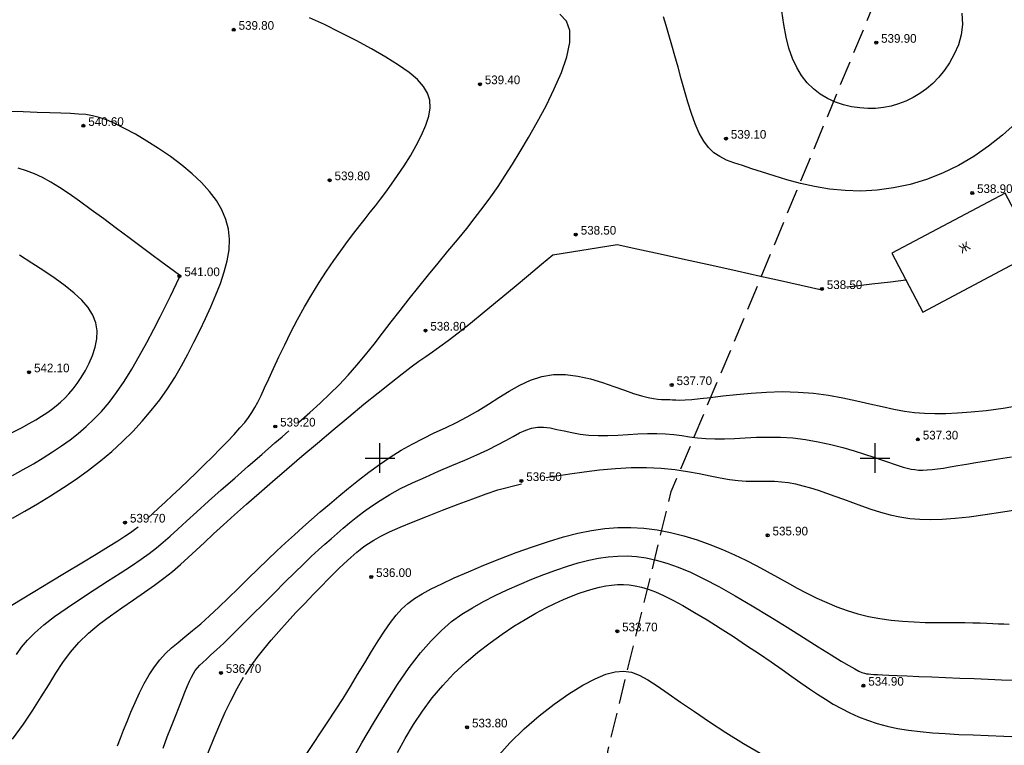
# Model space of a CAD drawing. Extents: x 0 to 361260, y 0 to 4201817.
# Tile 678 of 689: x 361064 to 361163, y 4200821 to 4200894. Entities that reach past the tile are written whole.
import ezdxf

# ---------------------------------------------------------------- set-up
doc = ezdxf.new("R2010")
doc.units = 0
doc.header["$LTSCALE"] = 0.5
doc.header["$MEASUREMENT"] = 0
doc.header["$PDMODE"] = 32
doc.header["$PDSIZE"] = 0.3
doc.linetypes.add('CONTI', pattern=[0])
doc.linetypes.add('ДОРОГИ_ГРУНТ', pattern=[7, 5, -2])
for name, color, linetype in [('(004) Точки рельефа', 7, 'Continuous'), ('(007) Здания', 7, 'Continuous'), ('(034) Формы рельефа', 32, 'Continuous'), ('GORIZDEFAULT', 32, 'CONTI'), ('PI_TTDEFAULT', 5, 'CONTI'), ('SETKR', 2, 'CONTI')]:
    doc.layers.add(name, color=color, linetype=linetype)
doc.styles.add('D-431', font='txt')
doc.styles.add('P-131', font='txt')

# ---------------------------------------------------------------- blocks, each defined once
blk = doc.blocks.new('BL_333')
at = {"color": 0}
for p, q in [((0, -1.5), (0, 1.5)), ((-1.5, 0), (1.5, 0))]:
    blk.add_line(p, q, dxfattribs=at)

msp = doc.modelspace()

# ---------------------------------------------------------------- linework, layer by layer
at = {"layer": '(034) Формы рельефа', "linetype": 'ДОРОГИ_ГРУНТ', "flags": 128}
msp.add_lwpolyline([(360482.781, 4200258.269), (360503.36, 4200262.12), (360540.16, 4200273.49), (360571.629, 4200283.566), (360597.478, 4200285.82), (360621.43, 4200291.754), (360645.869, 4200300.203), (360663.014, 4200309.823), (360672.864, 4200318.692), (360696.547, 4200338.682), (360725.059, 4200358.436), (360749.385, 4200374.03), (360784.309, 4200395.099), (360811.615, 4200410.2), (360839.044, 4200435.53), (360866.689, 4200461.551), (360893.596, 4200482.577), (360919.739, 4200495.686), (360930.957, 4200499.104), (360950, 4200501.5), (360970.569, 4200508.087), (360980.41, 4200514.465), (360985.626, 4200527.791), (360988.679, 4200544.648), (360993.436, 4200584.307), (360994.52, 4200600.42), (360996.832, 4200613.062), (361003.742, 4200621.144), (361014.029, 4200628.488), (361032.05, 4200637.005), (361049.856, 4200645.42), (361060.221, 4200655.432), (361085.506, 4200687.483), (361100.578, 4200706.587), (361115.074, 4200727.431), (361116.743, 4200734.74), (361120.605, 4200787.819), (361123, 4200820.4), (361129.426, 4200846.644), (361137.082, 4200864.849), (361150.22, 4200896.626), (361157.514, 4200904.483), (361166.834, 4200910.639), (361175.773, 4200914.26)], dxfattribs=at)
at = {"linetype": 'Continuous'}
msp.add_lwpolyline([(361163.133, 4200876.74), (361151.686, 4200870.666), (361154.839, 4200864.725), (361166.285, 4200870.799)], close=True, dxfattribs=at)
at = {"layer": 'GORIZDEFAULT', "color": 32}
for points in [[(361091.82, 4200853.63, 539), (361092.91, 4200854.6, 539), (361093.95, 4200855.54, 539), (361094.94, 4200856.47, 539), (361095.89, 4200857.41, 539), (361096.8, 4200858.37, 539), (361097.68, 4200859.38, 539), (361098.55, 4200860.42, 539), (361099.41, 4200861.5, 539), (361100.27, 4200862.61, 539), (361101.14, 4200863.74, 539), (361102.03, 4200864.9, 539), (361102.96, 4200866.08, 539), (361103.92, 4200867.28, 539), (361104.9, 4200868.48, 539), (361105.89, 4200869.68, 539), (361106.87, 4200870.87, 539), (361107.84, 4200872.04, 539), (361108.76, 4200873.17, 539), (361109.63, 4200874.27, 539), (361110.44, 4200875.32, 539), (361111.2, 4200876.36, 539), (361111.94, 4200877.41, 539), (361112.66, 4200878.5, 539), (361113.4, 4200879.66, 539), (361114.17, 4200880.93, 539), (361115, 4200882.34, 539), (361115.88, 4200883.9, 539), (361116.77, 4200885.55, 539), (361117.61, 4200887.25, 539), (361118.34, 4200888.92, 539), (361118.88, 4200890.5, 539), (361119.18, 4200891.93, 539), (361119.18, 4200893.14, 539), (361118.83, 4200894.08, 539), (361118.17, 4200894.78, 539)], [(361158.75, 4200894.88, 539.5), (361158.84, 4200893.76, 539.5), (361158.7, 4200892.7, 539.5), (361158.41, 4200891.69, 539.5), (361158, 4200890.76, 539.5), (361157.53, 4200889.9, 539.5), (361157.01, 4200889.13, 539.5), (361156.45, 4200888.43, 539.5), (361155.84, 4200887.81, 539.5), (361155.2, 4200887.26, 539.5), (361154.53, 4200886.78, 539.5), (361153.84, 4200886.37, 539.5), (361153.12, 4200886.02, 539.5), (361152.38, 4200885.74, 539.5), (361151.62, 4200885.52, 539.5), (361150.85, 4200885.37, 539.5), (361150.06, 4200885.29, 539.5), (361149.26, 4200885.28, 539.5), (361148.45, 4200885.33, 539.5), (361147.63, 4200885.45, 539.5), (361146.81, 4200885.65, 539.5), (361146, 4200885.93, 539.5), (361145.21, 4200886.28, 539.5), (361144.47, 4200886.72, 539.5), (361143.77, 4200887.25, 539.5), (361143.14, 4200887.87, 539.5), (361142.58, 4200888.59, 539.5), (361142.09, 4200889.4, 539.5), (361141.66, 4200890.32, 539.5), (361141.3, 4200891.35, 539.5), (361141.01, 4200892.49, 539.5), (361140.77, 4200893.74, 539.5), (361140.59, 4200895.1, 539.5)], [(361076.56, 4200843.94, 539.5), (361077.06, 4200844.4, 539.5), (361077.65, 4200844.94, 539.5), (361078.3, 4200845.55, 539.5), (361079.03, 4200846.22, 539.5), (361079.81, 4200846.96, 539.5), (361080.64, 4200847.75, 539.5), (361081.44, 4200848.53, 539.5), (361082.26, 4200849.33, 539.5), (361083.08, 4200850.14, 539.5), (361083.87, 4200850.93, 539.5), (361084.61, 4200851.69, 539.5), (361085.28, 4200852.4, 539.5), (361085.86, 4200853.04, 539.5), (361086.34, 4200853.6, 539.5), (361086.74, 4200854.11, 539.5), (361087.08, 4200854.6, 539.5), (361087.38, 4200855.1, 539.5), (361087.68, 4200855.66, 539.5), (361087.99, 4200856.31, 539.5), (361088.35, 4200857.08, 539.5), (361088.77, 4200858, 539.5), (361089.25, 4200859.05, 539.5), (361089.79, 4200860.21, 539.5), (361090.38, 4200861.44, 539.5), (361091.01, 4200862.71, 539.5), (361091.68, 4200864, 539.5), (361092.39, 4200865.28, 539.5), (361093.12, 4200866.52, 539.5), (361093.86, 4200867.72, 539.5), (361094.61, 4200868.85, 539.5), (361095.34, 4200869.93, 539.5), (361096.06, 4200870.93, 539.5), (361096.74, 4200871.86, 539.5), (361097.38, 4200872.7, 539.5), (361097.96, 4200873.46, 539.5), (361098.51, 4200874.15, 539.5), (361099.03, 4200874.8, 539.5), (361099.54, 4200875.45, 539.5), (361100.05, 4200876.12, 539.5), (361100.59, 4200876.83, 539.5), (361101.17, 4200877.63, 539.5), (361101.79, 4200878.52, 539.5), (361102.44, 4200879.49, 539.5), (361103.07, 4200880.51, 539.5), (361103.67, 4200881.55, 539.5), (361104.2, 4200882.58, 539.5), (361104.63, 4200883.58, 539.5), (361104.93, 4200884.5, 539.5), (361105.07, 4200885.34, 539.5), (361105.03, 4200886.11, 539.5), (361104.81, 4200886.82, 539.5), (361104.4, 4200887.51, 539.5), (361103.78, 4200888.2, 539.5), (361102.95, 4200888.9, 539.5), (361101.89, 4200889.65, 539.5), (361100.61, 4200890.45, 539.5), (361099.15, 4200891.29, 539.5), (361097.59, 4200892.14, 539.5), (361095.98, 4200892.96, 539.5), (361094.39, 4200893.74, 539.5), (361092.88, 4200894.43, 539.5)], [(361164.17, 4200883.75, 539), (361162.86, 4200882.58, 539), (361161.46, 4200881.46, 539), (361159.97, 4200880.43, 539), (361158.42, 4200879.52, 539), (361156.82, 4200878.75, 539), (361155.18, 4200878.11, 539), (361153.53, 4200877.62, 539), (361151.87, 4200877.27, 539), (361150.21, 4200877.05, 539), (361148.57, 4200876.95, 539), (361146.97, 4200876.99, 539), (361145.4, 4200877.14, 539), (361143.9, 4200877.39, 539), (361142.46, 4200877.71, 539), (361141.09, 4200878.08, 539), (361139.81, 4200878.47, 539), (361138.63, 4200878.85, 539), (361137.56, 4200879.2, 539), (361136.6, 4200879.51, 539), (361135.75, 4200879.79, 539), (361134.99, 4200880.08, 539), (361134.32, 4200880.42, 539), (361133.72, 4200880.82, 539), (361133.18, 4200881.33, 539), (361132.7, 4200881.98, 539), (361132.25, 4200882.78, 539), (361131.84, 4200883.73, 539), (361131.46, 4200884.78, 539), (361131.1, 4200885.91, 539), (361130.76, 4200887.09, 539), (361130.43, 4200888.28, 539), (361130.11, 4200889.46, 539), (361129.79, 4200890.59, 539), (361129.47, 4200891.68, 539), (361129.17, 4200892.7, 539), (361128.89, 4200893.65, 539), (361128.64, 4200894.54, 539)], [(361062.91, 4200843.94, 540.5), (361064.14, 4200844.64, 540.5), (361065.42, 4200845.39, 540.5), (361066.72, 4200846.18, 540.5), (361068.03, 4200847.02, 540.5), (361069.31, 4200847.89, 540.5), (361070.57, 4200848.8, 540.5), (361071.77, 4200849.73, 540.5), (361072.91, 4200850.68, 540.5), (361074, 4200851.67, 540.5), (361075.03, 4200852.68, 540.5), (361076, 4200853.72, 540.5), (361076.91, 4200854.79, 540.5), (361077.76, 4200855.88, 540.5), (361078.55, 4200857, 540.5), (361079.28, 4200858.15, 540.5), (361079.96, 4200859.32, 540.5), (361080.61, 4200860.5, 540.5), (361081.22, 4200861.69, 540.5), (361081.8, 4200862.89, 540.5), (361082.37, 4200864.08, 540.5), (361082.92, 4200865.28, 540.5), (361083.43, 4200866.46, 540.5), (361083.9, 4200867.63, 540.5), (361084.28, 4200868.79, 540.5), (361084.58, 4200869.91, 540.5), (361084.76, 4200871.01, 540.5), (361084.81, 4200872.08, 540.5), (361084.7, 4200873.1, 540.5), (361084.44, 4200874.09, 540.5), (361084.03, 4200875.05, 540.5), (361083.49, 4200875.99, 540.5), (361082.8, 4200876.9, 540.5), (361081.99, 4200877.8, 540.5), (361081.04, 4200878.69, 540.5), (361079.98, 4200879.57, 540.5), (361078.84, 4200880.42, 540.5), (361077.65, 4200881.24, 540.5), (361076.46, 4200881.99, 540.5), (361075.3, 4200882.68, 540.5), (361074.21, 4200883.27, 540.5), (361073.24, 4200883.75, 540.5), (361072.4, 4200884.12, 540.5), (361071.66, 4200884.38, 540.5), (361070.97, 4200884.55, 540.5), (361070.29, 4200884.66, 540.5), (361069.56, 4200884.72, 540.5), (361068.75, 4200884.76, 540.5), (361067.79, 4200884.79, 540.5), (361066.66, 4200884.83, 540.5), (361065.37, 4200884.88, 540.5), (361063.96, 4200884.93, 540.5), (361062.47, 4200884.99, 540.5)], [(361079.75, 4200868.47, 541), (361077.86, 4200869.85, 541), (361076.96, 4200870.52, 541), (361075.88, 4200871.33, 541), (361074.68, 4200872.23, 541), (361073.41, 4200873.18, 541), (361072.11, 4200874.13, 541), (361070.85, 4200875.06, 541), (361069.67, 4200875.91, 541), (361068.61, 4200876.65, 541), (361067.65, 4200877.3, 541), (361066.77, 4200877.84, 541), (361065.94, 4200878.3, 541), (361065.13, 4200878.68, 541), (361064.31, 4200879, 541), (361063.46, 4200879.26, 541)], [(361062.89, 4200821.64, 538.5), (361064, 4200823.16, 538.5), (361064.96, 4200824.58, 538.5), (361065.79, 4200825.9, 538.5), (361066.55, 4200827.14, 538.5), (361067.26, 4200828.3, 538.5), (361067.99, 4200829.38, 538.5), (361068.75, 4200830.41, 538.5), (361069.61, 4200831.39, 538.5), (361070.58, 4200832.33, 538.5), (361071.65, 4200833.23, 538.5), (361072.79, 4200834.09, 538.5), (361073.95, 4200834.91, 538.5), (361075.1, 4200835.7, 538.5), (361076.21, 4200836.46, 538.5), (361077.25, 4200837.18, 538.5), (361078.18, 4200837.89, 538.5), (361079.04, 4200838.57, 538.5), (361079.85, 4200839.26, 538.5), (361080.64, 4200839.97, 538.5), (361081.44, 4200840.71, 538.5), (361082.28, 4200841.5, 538.5), (361083.2, 4200842.35, 538.5), (361084.21, 4200843.27, 538.5), (361085.31, 4200844.27, 538.5), (361086.51, 4200845.34, 538.5), (361087.79, 4200846.47, 538.5), (361089.16, 4200847.65, 538.5), (361090.6, 4200848.9, 538.5), (361092.11, 4200850.19, 538.5), (361093.68, 4200851.52, 538.5), (361095.28, 4200852.86, 538.5), (361096.86, 4200854.18, 538.5), (361098.39, 4200855.43, 538.5), (361099.82, 4200856.6, 538.5), (361101.12, 4200857.64, 538.5), (361102.24, 4200858.52, 538.5), (361103.17, 4200859.21, 538.5), (361103.94, 4200859.78, 538.5), (361104.64, 4200860.27, 538.5), (361105.32, 4200860.74, 538.5), (361106.04, 4200861.25, 538.5), (361106.88, 4200861.87, 538.5), (361107.89, 4200862.65, 538.5), (361109.13, 4200863.63, 538.5), (361110.53, 4200864.77, 538.5), (361112.03, 4200865.99, 538.5), (361113.54, 4200867.25, 538.5), (361115, 4200868.46, 538.5), (361116.33, 4200869.57, 538.5), (361117.46, 4200870.51, 538.5), (361123.94, 4200871.57, 538.5), (361125.94, 4200871.13, 538.5), (361128.29, 4200870.61, 538.5), (361130.87, 4200870.04, 538.5), (361133.51, 4200869.46, 538.5), (361136.09, 4200868.89, 538.5), (361138.44, 4200868.36, 538.5), (361140.44, 4200867.92, 538.5), (361144.61, 4200866.97, 538.5), (361144.63, 4200866.98, 538.5)], [(361062.87, 4200852.58, 541.5), (361063.79, 4200853.05, 541.5), (361064.57, 4200853.48, 541.5), (361065.25, 4200853.87, 541.5), (361065.84, 4200854.23, 541.5), (361066.37, 4200854.57, 541.5), (361066.85, 4200854.92, 541.5), (361067.31, 4200855.27, 541.5), (361067.75, 4200855.65, 541.5), (361068.18, 4200856.05, 541.5), (361068.6, 4200856.49, 541.5), (361069.01, 4200856.98, 541.5), (361069.42, 4200857.53, 541.5), (361069.83, 4200858.15, 541.5), (361070.25, 4200858.83, 541.5), (361070.64, 4200859.58, 541.5), (361070.99, 4200860.37, 541.5), (361071.25, 4200861.19, 541.5), (361071.42, 4200862.02, 541.5), (361071.45, 4200862.85, 541.5), (361071.32, 4200863.66, 541.5), (361071.02, 4200864.44, 541.5), (361070.54, 4200865.19, 541.5), (361069.9, 4200865.93, 541.5), (361069.12, 4200866.65, 541.5), (361068.21, 4200867.39, 541.5), (361067.19, 4200868.13, 541.5), (361066.07, 4200868.89, 541.5), (361064.86, 4200869.68, 541.5), (361063.61, 4200870.48, 541.5)], [(361062.89, 4200848.26, 541), (361063.96, 4200848.85, 541), (361065, 4200849.43, 541), (361065.99, 4200850.02, 541), (361066.93, 4200850.62, 541), (361067.84, 4200851.23, 541), (361068.71, 4200851.86, 541), (361069.54, 4200852.5, 541), (361070.34, 4200853.18, 541), (361071.12, 4200853.92, 541), (361071.88, 4200854.72, 541), (361072.64, 4200855.61, 541), (361073.39, 4200856.61, 541), (361074.16, 4200857.72, 541), (361074.93, 4200858.97, 541), (361075.7, 4200860.3, 541), (361076.45, 4200861.66, 541), (361077.16, 4200863, 541), (361077.8, 4200864.26, 541), (361078.37, 4200865.4, 541), (361078.84, 4200866.35, 541), (361079.75, 4200868.27, 541)], [(361147.1, 4200867.28, 538.5), (361148.06, 4200867.39, 538.5), (361149.67, 4200867.57, 538.5), (361151.57, 4200867.79, 538.5), (361153.103, 4200867.995, 538.5)], [(361073.51, 4200820.98, 537.5), (361073.8, 4200821.73, 537.5), (361074.12, 4200822.54, 537.5), (361074.48, 4200823.44, 537.5), (361074.86, 4200824.38, 537.5), (361075.28, 4200825.35, 537.5), (361075.72, 4200826.32, 537.5), (361076.2, 4200827.27, 537.5), (361076.69, 4200828.15, 537.5), (361077.22, 4200828.95, 537.5), (361077.76, 4200829.66, 537.5), (361078.34, 4200830.28, 537.5), (361078.95, 4200830.85, 537.5), (361079.61, 4200831.41, 537.5), (361080.31, 4200831.98, 537.5), (361081.08, 4200832.6, 537.5), (361081.9, 4200833.29, 537.5), (361082.79, 4200834.08, 537.5), (361083.73, 4200834.96, 537.5), (361084.71, 4200835.89, 537.5), (361085.7, 4200836.86, 537.5), (361086.71, 4200837.85, 537.5), (361087.7, 4200838.82, 537.5), (361088.66, 4200839.75, 537.5), (361089.59, 4200840.63, 537.5), (361090.48, 4200841.46, 537.5), (361091.36, 4200842.26, 537.5), (361092.23, 4200843.04, 537.5), (361093.1, 4200843.8, 537.5), (361093.98, 4200844.57, 537.5), (361094.9, 4200845.35, 537.5), (361095.85, 4200846.15, 537.5), (361096.83, 4200846.97, 537.5), (361097.85, 4200847.78, 537.5), (361098.89, 4200848.58, 537.5), (361099.96, 4200849.36, 537.5), (361101.04, 4200850.1, 537.5), (361102.14, 4200850.79, 537.5), (361103.25, 4200851.41, 537.5), (361104.37, 4200851.99, 537.5), (361105.49, 4200852.54, 537.5), (361106.61, 4200853.07, 537.5), (361107.72, 4200853.61, 537.5), (361108.82, 4200854.18, 537.5), (361109.9, 4200854.78, 537.5), (361110.96, 4200855.43, 537.5), (361112.01, 4200856.1, 537.5), (361113.06, 4200856.76, 537.5), (361114.13, 4200857.35, 537.5), (361115.22, 4200857.86, 537.5), (361116.34, 4200858.23, 537.5), (361117.52, 4200858.43, 537.5), (361118.74, 4200858.43, 537.5), (361119.99, 4200858.27, 537.5), (361121.25, 4200857.99, 537.5), (361122.46, 4200857.63, 537.5), (361123.62, 4200857.24, 537.5), (361124.68, 4200856.85, 537.5), (361125.62, 4200856.52, 537.5), (361126.41, 4200856.27, 537.5), (361127.07, 4200856.1, 537.5), (361127.61, 4200856, 537.5), (361128.06, 4200855.94, 537.5), (361128.43, 4200855.92, 537.5), (361128.74, 4200855.91, 537.5), (361129.02, 4200855.91, 537.5), (361129.28, 4200855.9, 537.5), (361129.55, 4200855.88, 537.5), (361129.88, 4200855.87, 537.5), (361130.28, 4200855.86, 537.5), (361130.81, 4200855.88, 537.5), (361131.48, 4200855.93, 537.5), (361132.33, 4200856.01, 537.5), (361133.38, 4200856.13, 537.5), (361134.62, 4200856.28, 537.5), (361136, 4200856.43, 537.5), (361137.48, 4200856.57, 537.5), (361139.04, 4200856.67, 537.5), (361140.63, 4200856.71, 537.5), (361142.22, 4200856.67, 537.5), (361143.78, 4200856.54, 537.5), (361145.29, 4200856.34, 537.5), (361146.75, 4200856.08, 537.5), (361148.15, 4200855.79, 537.5), (361149.48, 4200855.49, 537.5), (361150.73, 4200855.2, 537.5), (361151.89, 4200854.95, 537.5), (361152.97, 4200854.75, 537.5), (361153.99, 4200854.61, 537.5), (361155, 4200854.53, 537.5), (361156.03, 4200854.49, 537.5), (361157.13, 4200854.51, 537.5), (361158.34, 4200854.57, 537.5), (361159.7, 4200854.67, 537.5), (361161.23, 4200854.82, 537.5), (361162.92, 4200855.04, 537.5), (361164.7, 4200855.35, 537.5)], [(361078.1, 4200820.72, 537), (361078.53, 4200821.87, 537), (361078.95, 4200822.97, 537), (361079.35, 4200823.98, 537), (361079.71, 4200824.9, 537), (361080.02, 4200825.69, 537), (361080.3, 4200826.38, 537), (361080.54, 4200826.97, 537), (361080.76, 4200827.48, 537), (361080.96, 4200827.9, 537), (361081.16, 4200828.27, 537), (361081.35, 4200828.58, 537), (361081.56, 4200828.85, 537), (361081.81, 4200829.11, 537), (361082.1, 4200829.39, 537), (361082.47, 4200829.73, 537), (361082.93, 4200830.14, 537), (361083.51, 4200830.67, 537), (361084.22, 4200831.34, 537), (361085.09, 4200832.18, 537), (361086.07, 4200833.15, 537), (361087.13, 4200834.21, 537), (361088.24, 4200835.31, 537), (361089.34, 4200836.41, 537), (361090.41, 4200837.48, 537), (361091.4, 4200838.45, 537), (361092.28, 4200839.31, 537), (361093.07, 4200840.06, 537), (361093.78, 4200840.73, 537), (361094.44, 4200841.32, 537), (361095.06, 4200841.87, 537), (361095.67, 4200842.4, 537), (361096.29, 4200842.93, 537), (361096.93, 4200843.46, 537), (361097.61, 4200844.02, 537), (361098.34, 4200844.58, 537), (361099.14, 4200845.16, 537), (361100.03, 4200845.74, 537), (361101.01, 4200846.33, 537), (361102.09, 4200846.92, 537), (361103.3, 4200847.51, 537), (361104.59, 4200848.09, 537), (361105.92, 4200848.67, 537), (361107.26, 4200849.24, 537), (361108.56, 4200849.79, 537), (361109.78, 4200850.33, 537), (361110.9, 4200850.84, 537), (361111.87, 4200851.33, 537), (361112.71, 4200851.79, 537), (361113.45, 4200852.19, 537), (361114.11, 4200852.54, 537), (361114.73, 4200852.82, 537), (361115.32, 4200853.01, 537), (361115.91, 4200853.12, 537), (361116.53, 4200853.12, 537), (361117.19, 4200853.04, 537), (361117.88, 4200852.9, 537), (361118.61, 4200852.74, 537), (361119.39, 4200852.57, 537), (361120.22, 4200852.42, 537), (361121.11, 4200852.32, 537), (361122.05, 4200852.27, 537), (361123.03, 4200852.29, 537), (361124.04, 4200852.33, 537), (361125.06, 4200852.39, 537), (361126.06, 4200852.45, 537), (361127.03, 4200852.5, 537), (361127.96, 4200852.5, 537), (361128.84, 4200852.46, 537), (361129.67, 4200852.37, 537), (361130.47, 4200852.27, 537), (361131.27, 4200852.15, 537), (361132.08, 4200852.05, 537), (361132.92, 4200851.97, 537), (361133.82, 4200851.93, 537), (361134.78, 4200851.94, 537), (361135.81, 4200851.98, 537), (361136.89, 4200852.04, 537), (361138.03, 4200852.1, 537), (361139.21, 4200852.13, 537), (361140.44, 4200852.12, 537), (361141.69, 4200852.04, 537), (361142.97, 4200851.88, 537), (361144.26, 4200851.65, 537), (361145.52, 4200851.37, 537), (361146.73, 4200851.06, 537), (361147.88, 4200850.73, 537), (361148.93, 4200850.4, 537), (361149.86, 4200850.1, 537), (361150.66, 4200849.83, 537), (361151.34, 4200849.59, 537), (361151.92, 4200849.39, 537), (361152.42, 4200849.22, 537), (361152.85, 4200849.09, 537), (361153.25, 4200848.98, 537), (361153.63, 4200848.89, 537), (361154.01, 4200848.84, 537), (361154.4, 4200848.8, 537), (361154.81, 4200848.79, 537), (361155.26, 4200848.81, 537), (361155.75, 4200848.85, 537), (361156.29, 4200848.91, 537), (361156.9, 4200849, 537), (361157.58, 4200849.11, 537), (361158.35, 4200849.24, 537), (361159.22, 4200849.38, 537), (361160.18, 4200849.55, 537), (361161.25, 4200849.73, 537), (361162.45, 4200849.93, 537), (361163.77, 4200850.14, 537)], [(361063.29, 4200830.2, 539), (361063.81, 4200830.91, 539), (361064.41, 4200831.63, 539), (361065.14, 4200832.38, 539), (361066.05, 4200833.17, 539), (361067.15, 4200834.02, 539), (361068.4, 4200834.91, 539), (361069.75, 4200835.81, 539), (361071.13, 4200836.7, 539), (361072.5, 4200837.57, 539), (361073.78, 4200838.39, 539), (361074.92, 4200839.13, 539), (361075.88, 4200839.79, 539), (361076.7, 4200840.38, 539), (361077.42, 4200840.95, 539), (361078.11, 4200841.52, 539), (361078.81, 4200842.14, 539), (361079.58, 4200842.84, 539), (361080.46, 4200843.65, 539), (361081.51, 4200844.59, 539), (361082.7, 4200845.65, 539), (361083.98, 4200846.79, 539), (361085.33, 4200847.98, 539), (361086.71, 4200849.19, 539), (361088.08, 4200850.38, 539), (361089.39, 4200851.53, 539), (361090.11, 4200852.15, 539), (361090.8, 4200852.75, 539)], [(361116.76, 4200848.04, 536.5), (361117.87, 4200848.22, 536.5), (361119.18, 4200848.42, 536.5), (361120.63, 4200848.62, 536.5), (361122.18, 4200848.81, 536.5), (361123.78, 4200848.95, 536.5), (361125.37, 4200849.05, 536.5), (361126.91, 4200849.07, 536.5), (361128.39, 4200849, 536.5), (361129.78, 4200848.86, 536.5), (361131.06, 4200848.66, 536.5), (361132.25, 4200848.44, 536.5), (361133.35, 4200848.21, 536.5), (361134.37, 4200848.01, 536.5), (361135.31, 4200847.84, 536.5), (361136.18, 4200847.74, 536.5), (361136.98, 4200847.69, 536.5), (361137.74, 4200847.67, 536.5), (361138.46, 4200847.67, 536.5), (361139.17, 4200847.68, 536.5), (361139.86, 4200847.66, 536.5), (361140.55, 4200847.62, 536.5), (361141.25, 4200847.53, 536.5), (361141.97, 4200847.39, 536.5), (361142.71, 4200847.22, 536.5), (361143.48, 4200847.01, 536.5), (361144.27, 4200846.76, 536.5), (361145.08, 4200846.48, 536.5), (361145.93, 4200846.17, 536.5), (361146.8, 4200845.85, 536.5), (361147.71, 4200845.51, 536.5), (361148.64, 4200845.17, 536.5), (361149.58, 4200844.84, 536.5), (361150.55, 4200844.55, 536.5), (361151.53, 4200844.28, 536.5), (361152.51, 4200844.07, 536.5), (361153.5, 4200843.92, 536.5), (361154.53, 4200843.83, 536.5), (361155.61, 4200843.8, 536.5), (361156.79, 4200843.83, 536.5), (361158.08, 4200843.93, 536.5), (361159.51, 4200844.09, 536.5), (361161.12, 4200844.3, 536.5), (361162.91, 4200844.58, 536.5), (361164.83, 4200844.9, 536.5)], [(361086.41, 4200828.18, 536.5), (361086.98, 4200829.04, 536.5), (361087.59, 4200829.88, 536.5), (361088.26, 4200830.73, 536.5), (361089, 4200831.62, 536.5), (361089.8, 4200832.52, 536.5), (361090.64, 4200833.46, 536.5), (361091.52, 4200834.41, 536.5), (361092.4, 4200835.34, 536.5), (361093.25, 4200836.23, 536.5), (361094.05, 4200837.05, 536.5), (361094.76, 4200837.77, 536.5), (361095.37, 4200838.38, 536.5), (361095.88, 4200838.88, 536.5), (361096.32, 4200839.3, 536.5), (361096.71, 4200839.66, 536.5), (361097.05, 4200839.96, 536.5), (361097.37, 4200840.24, 536.5), (361097.68, 4200840.51, 536.5), (361098.01, 4200840.78, 536.5), (361098.38, 4200841.07, 536.5), (361098.83, 4200841.39, 536.5), (361099.39, 4200841.73, 536.5), (361100.09, 4200842.12, 536.5), (361100.97, 4200842.55, 536.5), (361102.04, 4200843.03, 536.5), (361103.34, 4200843.58, 536.5), (361104.79, 4200844.16, 536.5), (361106.33, 4200844.75, 536.5), (361107.89, 4200845.34, 536.5), (361109.38, 4200845.89, 536.5), (361110.74, 4200846.38, 536.5), (361111.89, 4200846.79, 536.5), (361114.29, 4200847.41, 536.5)], [(361061.56, 4200834.26, 539.5), (361062.48, 4200834.95, 539.5), (361063.71, 4200835.71, 539.5), (361065.14, 4200836.58, 539.5), (361066.71, 4200837.53, 539.5), (361068.32, 4200838.5, 539.5), (361069.89, 4200839.45, 539.5), (361071.35, 4200840.32, 539.5), (361072.59, 4200841.08, 539.5), (361073.53, 4200841.66, 539.5), (361074.25, 4200842.11, 539.5), (361074.8, 4200842.48, 539.5), (361075.23, 4200842.79, 539.5), (361075.58, 4200843.06, 539.5)], [(361092.61, 4200820.19, 535.5), (361093.29, 4200821.2, 535.5), (361094, 4200822.27, 535.5), (361094.75, 4200823.4, 535.5), (361095.51, 4200824.56, 535.5), (361096.27, 4200825.75, 535.5), (361097.02, 4200826.96, 535.5), (361097.75, 4200828.17, 535.5), (361098.46, 4200829.36, 535.5), (361099.15, 4200830.5, 535.5), (361099.82, 4200831.57, 535.5), (361100.45, 4200832.55, 535.5), (361101.06, 4200833.41, 535.5), (361101.63, 4200834.15, 535.5), (361102.21, 4200834.78, 535.5), (361102.81, 4200835.33, 535.5), (361103.49, 4200835.84, 535.5), (361104.26, 4200836.32, 535.5), (361105.17, 4200836.81, 535.5), (361106.25, 4200837.33, 535.5), (361107.51, 4200837.91, 535.5), (361108.94, 4200838.54, 535.5), (361110.49, 4200839.19, 535.5), (361112.11, 4200839.84, 535.5), (361113.76, 4200840.47, 535.5), (361115.41, 4200841.06, 535.5), (361117.01, 4200841.6, 535.5), (361118.53, 4200842.05, 535.5), (361119.97, 4200842.42, 535.5), (361121.36, 4200842.7, 535.5), (361122.7, 4200842.9, 535.5), (361124.02, 4200843, 535.5), (361125.33, 4200843.01, 535.5), (361126.65, 4200842.93, 535.5), (361127.98, 4200842.75, 535.5), (361129.33, 4200842.49, 535.5), (361130.68, 4200842.15, 535.5), (361132.02, 4200841.74, 535.5), (361133.32, 4200841.29, 535.5), (361134.59, 4200840.79, 535.5), (361135.81, 4200840.25, 535.5), (361136.96, 4200839.7, 535.5), (361138.06, 4200839.14, 535.5), (361139.12, 4200838.57, 535.5), (361140.14, 4200838, 535.5), (361141.14, 4200837.44, 535.5), (361142.13, 4200836.89, 535.5), (361143.11, 4200836.37, 535.5), (361144.11, 4200835.88, 535.5), (361145.12, 4200835.42, 535.5), (361146.15, 4200835.01, 535.5), (361147.19, 4200834.63, 535.5), (361148.26, 4200834.3, 535.5), (361149.35, 4200834.03, 535.5), (361150.47, 4200833.81, 535.5), (361151.62, 4200833.65, 535.5), (361152.78, 4200833.54, 535.5), (361153.94, 4200833.47, 535.5), (361155.07, 4200833.43, 535.5), (361156.17, 4200833.42, 535.5), (361157.22, 4200833.41, 535.5), (361158.19, 4200833.41, 535.5), (361159.07, 4200833.4, 535.5), (361159.88, 4200833.39, 535.5), (361160.61, 4200833.37, 535.5), (361161.29, 4200833.34, 535.5), (361161.9, 4200833.32, 535.5), (361162.48, 4200833.29, 535.5), (361163.02, 4200833.27, 535.5), (361163.53, 4200833.25, 535.5)], [(361097.09, 4200819.35, 535), (361098.17, 4200821.26, 535), (361099.34, 4200823.25, 535), (361100.55, 4200825.25, 535), (361101.77, 4200827.15, 535), (361102.96, 4200828.88, 535), (361104.09, 4200830.35, 535), (361105.16, 4200831.58, 535), (361106.21, 4200832.62, 535), (361107.24, 4200833.5, 535), (361108.28, 4200834.25, 535), (361109.35, 4200834.91, 535), (361110.46, 4200835.53, 535), (361111.63, 4200836.13, 535), (361112.84, 4200836.71, 535), (361114.08, 4200837.26, 535), (361115.33, 4200837.79, 535), (361116.56, 4200838.27, 535), (361117.77, 4200838.71, 535), (361118.93, 4200839.1, 535), (361120.03, 4200839.43, 535), (361121.08, 4200839.7, 535), (361122.08, 4200839.9, 535), (361123.05, 4200840.04, 535), (361124.01, 4200840.12, 535), (361124.95, 4200840.13, 535), (361125.91, 4200840.07, 535), (361126.88, 4200839.94, 535), (361127.89, 4200839.72, 535), (361128.96, 4200839.41, 535), (361130.11, 4200839, 535), (361131.35, 4200838.48, 535), (361132.72, 4200837.83, 535), (361134.22, 4200837.04, 535), (361135.86, 4200836.11, 535), (361137.6, 4200835.09, 535), (361139.37, 4200834.01, 535), (361141.12, 4200832.93, 535), (361142.77, 4200831.9, 535), (361144.27, 4200830.95, 535), (361145.55, 4200830.15, 535), (361146.57, 4200829.52, 535), (361147.36, 4200829.06, 535), (361147.94, 4200828.73, 535), (361148.37, 4200828.51, 535), (361148.68, 4200828.37, 535), (361148.92, 4200828.3, 535), (361149.12, 4200828.25, 535), (361149.33, 4200828.23, 535), (361149.56, 4200828.2, 535), (361149.86, 4200828.18, 535), (361150.25, 4200828.16, 535), (361150.75, 4200828.14, 535), (361151.4, 4200828.11, 535), (361152.23, 4200828.07, 535), (361153.25, 4200828.03, 535), (361154.43, 4200827.98, 535), (361155.73, 4200827.92, 535), (361157.12, 4200827.87, 535), (361158.56, 4200827.81, 535), (361160.01, 4200827.75, 535), (361161.42, 4200827.69, 535), (361162.77, 4200827.64, 535), (361164.05, 4200827.6, 535)], [(361101.76, 4200820.3, 534.5), (361102.54, 4200821.71, 534.5), (361103.39, 4200823.11, 534.5), (361104.31, 4200824.48, 534.5), (361105.29, 4200825.8, 534.5), (361106.34, 4200827.07, 534.5), (361107.47, 4200828.26, 534.5), (361108.66, 4200829.38, 534.5), (361109.88, 4200830.41, 534.5), (361111.12, 4200831.37, 534.5), (361112.34, 4200832.24, 534.5), (361113.53, 4200833.03, 534.5), (361114.67, 4200833.73, 534.5), (361115.74, 4200834.34, 534.5), (361116.74, 4200834.88, 534.5), (361117.67, 4200835.34, 534.5), (361118.55, 4200835.73, 534.5), (361119.36, 4200836.07, 534.5), (361120.13, 4200836.36, 534.5), (361120.85, 4200836.6, 534.5), (361121.53, 4200836.81, 534.5), (361122.18, 4200836.97, 534.5), (361122.8, 4200837.1, 534.5), (361123.4, 4200837.19, 534.5), (361123.99, 4200837.24, 534.5), (361124.58, 4200837.25, 534.5), (361125.17, 4200837.21, 534.5), (361125.78, 4200837.13, 534.5), (361126.41, 4200836.99, 534.5), (361127.08, 4200836.78, 534.5), (361127.82, 4200836.51, 534.5), (361128.65, 4200836.14, 534.5), (361129.57, 4200835.68, 534.5), (361130.6, 4200835.12, 534.5), (361131.77, 4200834.44, 534.5), (361133.03, 4200833.68, 534.5), (361134.35, 4200832.85, 534.5), (361135.69, 4200831.99, 534.5), (361137.03, 4200831.11, 534.5), (361138.32, 4200830.25, 534.5), (361139.52, 4200829.43, 534.5), (361140.61, 4200828.67, 534.5), (361141.6, 4200827.97, 534.5), (361142.52, 4200827.32, 534.5), (361143.37, 4200826.73, 534.5), (361144.18, 4200826.18, 534.5), (361144.98, 4200825.67, 534.5), (361145.78, 4200825.18, 534.5), (361146.6, 4200824.73, 534.5), (361147.45, 4200824.31, 534.5), (361148.34, 4200823.91, 534.5), (361149.25, 4200823.56, 534.5), (361150.21, 4200823.24, 534.5), (361151.22, 4200822.96, 534.5), (361152.28, 4200822.73, 534.5), (361153.39, 4200822.54, 534.5), (361154.56, 4200822.4, 534.5), (361155.79, 4200822.29, 534.5), (361157.09, 4200822.2, 534.5), (361158.46, 4200822.13, 534.5), (361159.9, 4200822.07, 534.5), (361161.41, 4200822.01, 534.5), (361163, 4200821.95, 534.5), (361164.62, 4200821.88, 534.5)], [(361111.77, 4200819.75, 533.5), (361113.11, 4200821.26, 533.5), (361114.57, 4200822.68, 533.5), (361116.08, 4200823.99, 533.5), (361117.61, 4200825.18, 533.5), (361119.09, 4200826.21, 533.5), (361120.48, 4200827.08, 533.5), (361121.74, 4200827.74, 533.5), (361122.81, 4200828.2, 533.5), (361123.75, 4200828.45, 533.5), (361124.59, 4200828.51, 533.5), (361125.39, 4200828.39, 533.5), (361126.19, 4200828.09, 533.5), (361127.05, 4200827.63, 533.5), (361128, 4200827.01, 533.5), (361129.11, 4200826.26, 533.5), (361130.36, 4200825.39, 533.5), (361131.75, 4200824.43, 533.5), (361133.28, 4200823.4, 533.5), (361134.94, 4200822.32, 533.5), (361136.73, 4200821.21, 533.5), (361138.63, 4200820.11, 533.5)], [(361078.64, 4200803.91, 536.5), (361078.92, 4200805.58, 536.5), (361079.1, 4200806.6, 536.5), (361079.32, 4200807.83, 536.5), (361079.59, 4200809.22, 536.5), (361079.91, 4200810.75, 536.5), (361080.27, 4200812.36, 536.5), (361080.68, 4200814.01, 536.5), (361081.13, 4200815.66, 536.5), (361081.62, 4200817.28, 536.5), (361082.14, 4200818.85, 536.5), (361082.69, 4200820.35, 536.5), (361083.25, 4200821.78, 536.5), (361083.82, 4200823.13, 536.5), (361084.38, 4200824.37, 536.5), (361084.93, 4200825.51, 536.5), (361085.58, 4200826.77, 536.5), (361086.23, 4200827.89, 536.5)]]:
    msp.add_polyline3d(points, dxfattribs=at)
at = {"layer": 'PI_TTDEFAULT', "color": 5}
for p in [(361085.24, 4200893.22, 539.8), (361150.12, 4200891.92, 539.9), (361110.09, 4200887.73, 539.4), (361070.06, 4200883.53, 540.6), (361134.95, 4200882.24, 539.1), (361094.92, 4200878.04, 539.8), (361159.81, 4200876.75, 538.9), (361119.78, 4200872.56, 538.5), (361079.75, 4200868.36, 541), (361144.63, 4200867.07, 538.5), (361104.6, 4200862.87, 538.8), (361064.57, 4200858.67, 542.1), (361129.46, 4200857.38, 537.7), (361089.43, 4200853.19, 539.2), (361154.32, 4200851.89, 537.3), (361114.29, 4200847.7, 536.5), (361074.26, 4200843.5, 539.7), (361139.15, 4200842.21, 535.9), (361099.12, 4200838.01, 536), (361123.97, 4200832.53, 533.7), (361083.94, 4200828.33, 536.7), (361148.83, 4200827.04, 534.9), (361108.8, 4200822.84, 533.8)]:
    msp.add_point(p, dxfattribs=at)

# ---------------------------------------------------------------- block references
at = {"layer": 'SETKR', "color": 92}
for p in [(361100, 4200850), (361150, 4200850)]:
    msp.add_blockref('BL_333', p, dxfattribs=at)

# ---------------------------------------------------------------- texts
at = {"layer": '(004) Точки рельефа', "style": 'D-431'}
for s, p in [('539.80', (361085.73, 4200893.22)), ('539.90', (361150.61, 4200891.91)), ('539.40', (361110.59, 4200887.73)), ('540.60', (361070.55, 4200883.52)), ('539.10', (361135.44, 4200882.23)), ('539.80', (361095.42, 4200878.04)), ('538.90', (361160.3, 4200876.75)), ('538.50', (361120.28, 4200872.55)), ('541.00', (361080.25, 4200868.36)), ('538.50', (361145.13, 4200867.06)), ('538.80', (361105.09, 4200862.87)), ('542.10', (361065.07, 4200858.66)), ('537.70', (361129.96, 4200857.37)), ('539.20', (361089.92, 4200853.19)), ('537.30', (361154.82, 4200851.88)), ('536.50', (361114.78, 4200847.69)), ('539.70', (361074.76, 4200843.5)), ('535.90', (361139.65, 4200842.2)), ('536.00', (361099.61, 4200838.01)), ('533.70', (361124.46, 4200832.52)), ('536.70', (361084.44, 4200828.33)), ('534.90', (361149.32, 4200827.04)), ('533.80', (361109.3, 4200822.83))]:
    msp.add_text(s, height=0.875, dxfattribs=at).set_placement(p)
at = {"layer": '(007) Здания', "style": 'P-131'}
msp.add_text('Ж', height=0.88, rotation=28.01867, dxfattribs=at).set_placement((361158.762, 4200870.619))

doc.saveas('drawing.dxf')
